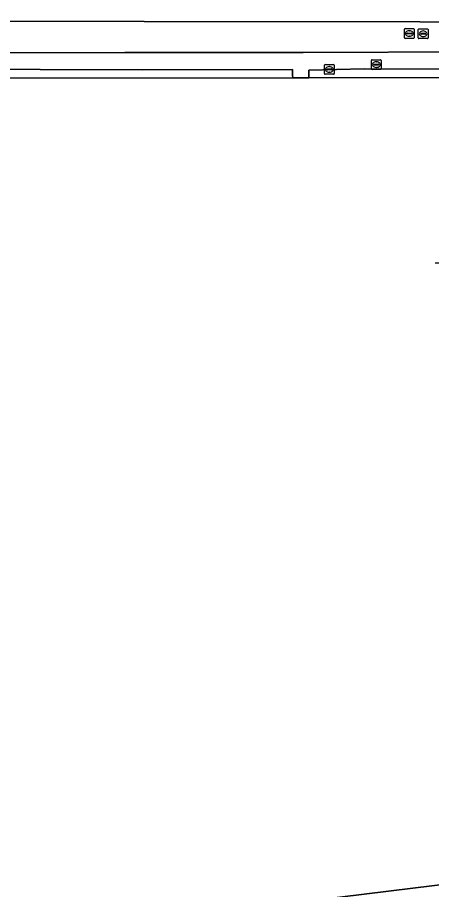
# Model space of a CAD drawing. Extents: x 161477 to 163040, y 383680 to 384871.
# Drawn here: x 162119.9 to 162162, y 384102.6 to 384191.4 of the extents above; entities that cross this region are included whole.
import ezdxf

# ---------------------------------------------------------------- set-up
doc = ezdxf.new("R2010")
doc.units = 0
for name, color, linetype in [('IMGEO_Groenvoorziening', 7, 'Continuous'), ('IMGEO_Pand', 7, 'Continuous'), ('IMGEO_Rioolput', 7, 'Continuous'), ('IMGEO_Voetpad_open', 7, 'Continuous')]:
    doc.layers.add(name, color=color, linetype=linetype)

msp = doc.modelspace()

# ---------------------------------------------------------------- linework, layer by layer
at = {"layer": 'IMGEO_Groenvoorziening'}
for points in [[(162104.681, 384192.792), (162104.654, 384191.016), (162188.881, 384190.9), (162188.873, 384192.38)], [(162166.246, 384187.869), (162148.931, 384187.832), (162130.783, 384187.804), (162111.682, 384187.774)], [(162111.689, 384186.117), (162132.604, 384186.048), (162147.832, 384186.078), (162147.854, 384185.518), (162147.865, 384185.24), (162149.52, 384185.242), (162149.508, 384185.702), (162149.501, 384186.002), (162155.137, 384186.146), (162165.447, 384186.122)], [(162171.366, 384104), (162171.355, 384104.089), (162168.964, 384103.705), (162168.951, 384103.814), (162163.69, 384103.164), (162160.099, 384102.72), (162133.124, 384099.384), (162132.852, 384099.35), (162133.205, 384096.144), (162133.975, 384089.16)]]:
    msp.add_lwpolyline(points, dxfattribs=at)
for points in [[(162147.832, 384186.078), (162132.604, 384186.048), (162111.689, 384186.117), (162098.26, 384186.018), (162062.306, 384186.012), (162061.359, 384186.012), (162061.36, 384185.144), (162147.865, 384185.24), (162147.854, 384185.518)], [(162173.964, 384185.999), (162166.287, 384186.12), (162165.447, 384186.122), (162155.137, 384186.146), (162149.501, 384186.002), (162149.508, 384185.702), (162149.52, 384185.242), (162163.904, 384185.258), (162163.904, 384185.368), (162166.305, 384185.379), (162166.305, 384185.279), (162166.316, 384177.667), (162166.297, 384166.401), (162166.795, 384166.359), (162171.183, 384166.409), (162171.652, 384166.414), (162171.68, 384166.786), (162167.472, 384166.788), (162167.473, 384167.492), (162167.49, 384180.44), (162174.149, 384180.537)]]:
    msp.add_lwpolyline(points, close=True, dxfattribs=at)
at = {"layer": 'IMGEO_Pand'}
for points in [[(162162.377, 384166.407), (162166.297, 384166.401), (162166.316, 384177.667), (162166.305, 384185.279), (162166.305, 384185.379), (162163.904, 384185.368), (162163.904, 384185.258), (162149.52, 384185.242), (162147.865, 384185.24), (162061.36, 384185.144)], [(162117.221, 384097.418), (162120.909, 384097.874), (162127.362, 384098.672), (162131.776, 384099.218), (162132.852, 384099.35), (162133.124, 384099.384), (162160.099, 384102.72), (162163.69, 384103.164), (162168.951, 384103.814), (162168.964, 384103.705), (162171.355, 384104.089), (162170.477, 384111.232), (162169.049, 384122.85), (162165.109, 384122.365)]]:
    msp.add_lwpolyline(points, dxfattribs=at)
at = {"layer": 'IMGEO_Rioolput'}
for p, q in [((162159.228, 384189.326), (162159.228, 384190.178)), ((162159.303, 384190.252), (162160.155, 384190.252)), ((162159.716, 384190.032), (162159.741, 384190.032)), ((162160.229, 384190.178), (162160.229, 384189.326)), ((162160.64, 384189.302), (162160.64, 384190.154)), ((162160.715, 384190.228), (162161.567, 384190.228)), ((162161.128, 384190.008), (162161.153, 384190.008)), ((162161.641, 384190.154), (162161.641, 384189.302)), ((162160.155, 384189.252), (162159.303, 384189.252)), ((162159.487, 384189.746), (162159.487, 384189.758)), ((162159.925, 384189.709), (162159.527, 384189.709)), ((162159.53, 384189.795), (162159.928, 384189.795)), ((162159.739, 384189.472), (162159.714, 384189.472)), ((162159.971, 384189.758), (162159.971, 384189.746)), ((162161.567, 384189.228), (162160.715, 384189.228)), ((162160.899, 384189.722), (162160.899, 384189.734)), ((162161.337, 384189.685), (162160.939, 384189.685)), ((162160.942, 384189.771), (162161.34, 384189.771)), ((162161.151, 384189.448), (162161.126, 384189.448)), ((162161.383, 384189.734), (162161.383, 384189.722)), ((162151.092, 384185.671), (162151.092, 384186.523)), ((162151.167, 384186.597), (162152.019, 384186.597)), ((162151.58, 384186.377), (162151.605, 384186.377)), ((162152.093, 384186.523), (162152.093, 384185.671)), ((162155.868, 384186.156), (162155.868, 384187.008)), ((162155.943, 384187.082), (162156.795, 384187.082)), ((162156.127, 384186.576), (162156.127, 384186.588)), ((162156.565, 384186.539), (162156.167, 384186.539)), ((162156.17, 384186.625), (162156.568, 384186.625)), ((162156.356, 384186.862), (162156.381, 384186.862)), ((162156.611, 384186.588), (162156.611, 384186.576)), ((162156.869, 384187.008), (162156.869, 384186.156)), ((162152.019, 384185.597), (162151.167, 384185.597)), ((162151.351, 384186.091), (162151.351, 384186.103)), ((162151.789, 384186.054), (162151.391, 384186.054)), ((162151.394, 384186.14), (162151.792, 384186.14)), ((162151.603, 384185.817), (162151.578, 384185.817)), ((162151.835, 384186.103), (162151.835, 384186.091)), ((162156.795, 384186.082), (162155.943, 384186.082)), ((162156.379, 384186.302), (162156.354, 384186.302))]:
    msp.add_line(p, q, dxfattribs=at)
for points in [[(162159.228, 384189.326), (162159.228, 384190.178)], [(162159.303, 384190.252), (162160.155, 384190.252)], [(162160.229, 384190.178), (162160.229, 384189.326)], [(162160.64, 384189.302), (162160.64, 384190.154)], [(162160.715, 384190.228), (162161.567, 384190.228)], [(162161.641, 384190.154), (162161.641, 384189.302)], [(162160.155, 384189.252), (162159.303, 384189.252)], [(162161.567, 384189.228), (162160.715, 384189.228)], [(162151.092, 384185.671), (162151.092, 384186.523)], [(162151.167, 384186.597), (162152.019, 384186.597)], [(162152.093, 384186.523), (162152.093, 384185.671)], [(162155.868, 384186.156), (162155.868, 384187.008)], [(162155.943, 384187.082), (162156.795, 384187.082)], [(162156.869, 384187.008), (162156.869, 384186.156)], [(162152.019, 384185.597), (162151.167, 384185.597)], [(162156.795, 384186.082), (162155.943, 384186.082)]]:
    msp.add_lwpolyline(points, dxfattribs=at)
for centre, radius, start, end in [((162159.305, 384190.176), 0.0765, 91.55205, 178.44795), ((162159.305, 384190.176), 0.0765, 91.55205, 178.44795), ((162160.153, 384190.176), 0.0765, 1.55205, 88.44795), ((162160.153, 384190.176), 0.0765, 1.55205, 88.44795), ((162160.717, 384190.152), 0.0765, 91.55205, 178.44795), ((162160.717, 384190.152), 0.0765, 91.55205, 178.44795), ((162161.565, 384190.152), 0.0765, 1.55205, 88.44795), ((162161.565, 384190.152), 0.0765, 1.55205, 88.44795), ((162159.305, 384189.328), 0.0765, 181.55205, 268.44795), ((162159.305, 384189.328), 0.0765, 181.55205, 268.44795), ((162159.527, 384189.755), 0.0403, 85.87752, 175.75265), ((162159.524, 384189.745), 0.0366, 178.93798, 274.71019), ((162159.928, 384189.752), 0.043, 264.86636, 352.45326), ((162159.932, 384189.757), 0.0386, 1.73085, 96.63898), ((162160.153, 384189.328), 0.0765, 271.55205, 358.44795), ((162160.153, 384189.328), 0.0765, 271.55205, 358.44795), ((162160.717, 384189.304), 0.0765, 181.55205, 268.44795), ((162160.717, 384189.304), 0.0765, 181.55205, 268.44795), ((162160.939, 384189.731), 0.0403, 85.87752, 175.75265), ((162160.936, 384189.721), 0.0366, 178.93798, 274.71019), ((162161.34, 384189.728), 0.043, 264.86636, 352.45326), ((162161.344, 384189.733), 0.0386, 1.73085, 96.63898), ((162161.565, 384189.304), 0.0765, 271.55205, 358.44795), ((162161.565, 384189.304), 0.0765, 271.55205, 358.44795), ((162151.169, 384186.521), 0.0765, 91.55205, 178.44795), ((162151.169, 384186.521), 0.0765, 91.55205, 178.44795), ((162152.017, 384186.521), 0.0765, 1.55205, 88.44795), ((162152.017, 384186.521), 0.0765, 1.55205, 88.44795), ((162155.945, 384187.006), 0.0765, 91.55205, 178.44795), ((162155.945, 384187.006), 0.0765, 91.55205, 178.44795), ((162156.167, 384186.585), 0.0403, 85.87752, 175.75265), ((162156.164, 384186.575), 0.0366, 178.93798, 274.71019), ((162156.568, 384186.582), 0.043, 264.86636, 352.45326), ((162156.572, 384186.587), 0.0386, 1.73085, 96.63898), ((162156.793, 384187.006), 0.0765, 1.55205, 88.44795), ((162156.793, 384187.006), 0.0765, 1.55205, 88.44795), ((162151.169, 384185.673), 0.0765, 181.55205, 268.44795), ((162151.169, 384185.673), 0.0765, 181.55205, 268.44795), ((162151.391, 384186.1), 0.0403, 85.87752, 175.75265), ((162151.388, 384186.09), 0.0366, 178.93798, 274.71019), ((162151.792, 384186.097), 0.043, 264.86636, 352.45326), ((162151.796, 384186.102), 0.0386, 1.73085, 96.63898), ((162152.017, 384185.673), 0.0765, 271.55205, 358.44795), ((162152.017, 384185.673), 0.0765, 271.55205, 358.44795), ((162155.945, 384186.158), 0.0765, 181.55205, 268.44795), ((162155.945, 384186.158), 0.0765, 181.55205, 268.44795), ((162156.793, 384186.158), 0.0765, 271.55205, 358.44795), ((162156.793, 384186.158), 0.0765, 271.55205, 358.44795)]:
    msp.add_arc(centre, radius, start, end, dxfattribs=at)
for centre, major_axis, ratio, start_param, end_param in [((162159.715, 384189.752), (-0.387, 0.002), 0.722429, 4.712389, 7.853982), ((162159.74, 384189.752), (-0.39, 0.002), 0.717154, 1.570796, 4.712389), ((162161.127, 384189.728), (-0.387, 0.002), 0.722429, 4.712389, 7.853982), ((162161.152, 384189.728), (-0.39, 0.002), 0.717154, 1.570796, 4.712389), ((162151.579, 384186.097), (-0.387, 0.002), 0.722429, 4.712389, 7.853982), ((162151.604, 384186.097), (-0.39, 0.002), 0.717154, 1.570796, 4.712389), ((162156.355, 384186.582), (-0.387, 0.002), 0.722429, 4.712389, 7.853982), ((162156.38, 384186.582), (-0.39, 0.002), 0.717154, 1.570796, 4.712389)]:
    msp.add_ellipse(centre, major_axis=major_axis, ratio=ratio, start_param=start_param, end_param=end_param, dxfattribs=at)
at = {"layer": 'IMGEO_Voetpad_open'}
for points in [[(162188.873, 384192.38), (162188.881, 384190.9), (162104.654, 384191.016), (162102.274, 384191.019), (162083.053, 384190.907), (162080.169, 384190.88), (162056.233, 384190.888), (162041.924, 384190.961), (162036.69, 384190.945), (162021.037, 384190.964), (161965.965, 384191.055), (161965.985, 384199.331)], [(162111.682, 384187.774), (162130.783, 384187.804), (162148.931, 384187.832), (162166.246, 384187.869), (162174.081, 384187.881), (162176.282, 384187.902), (162188.794, 384187.886), (162188.88, 384187.886), (162198.463, 384187.921), (162202.167, 384187.934), (162219.54, 384187.974), (162232.681, 384187.987)]]:
    msp.add_lwpolyline(points, dxfattribs=at)

doc.saveas('drawing.dxf')
